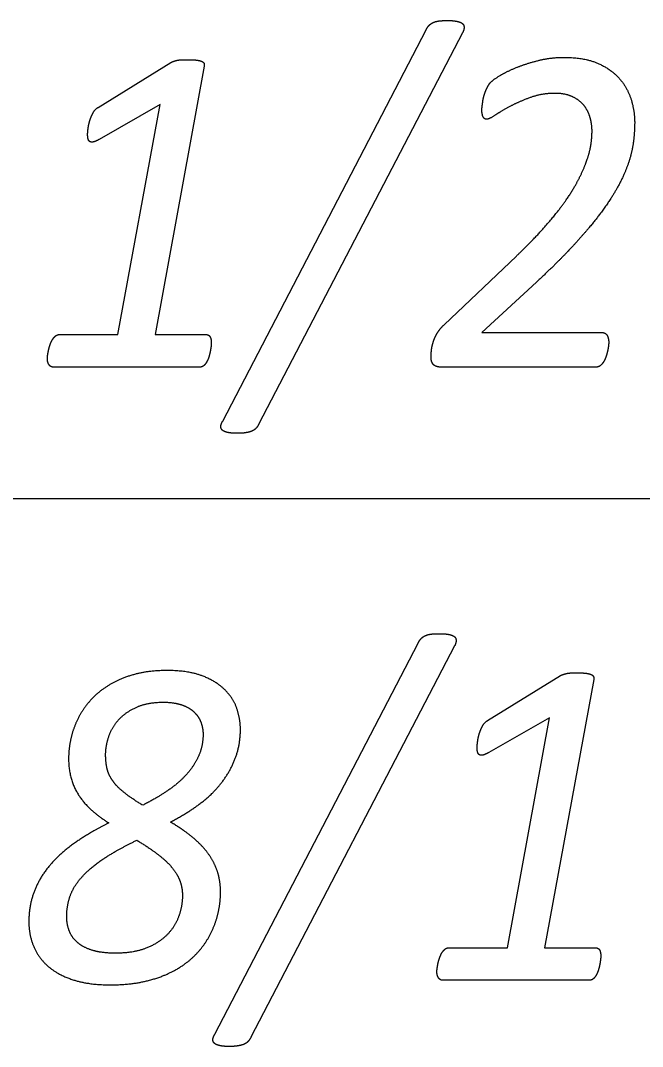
# Model space of a CAD drawing. Extents: x -14196 to 143, y -6096 to 28.
# Drawn here: x 92.4033 to 92.6569, y -5.0523 to -4.634 of the extents above; entities that cross this region are included whole.
import ezdxf

# ---------------------------------------------------------------- set-up
doc = ezdxf.new("R2010")
doc.units = 0
doc.layers.add('RS_Raster1', color=7, linetype='Continuous')
doc.layers.add('SH_Text', color=7, linetype='Continuous')

msp = doc.modelspace()

# ---------------------------------------------------------------- linework, layer by layer
at = {"layer": 'RS_Raster1'}
msp.add_line((81.09453, -4.82886), (94.54453, -4.82886), dxfattribs=at)
at = {"layer": 'SH_Text'}
for p, q in [((92.48572, -4.7973), (92.56865, -4.63783)), ((92.58355, -4.63898), (92.50051, -4.79845)), ((92.43489, -4.66942), (92.46464, -4.6511)), ((92.57602, -4.75804), (92.6055, -4.73)), ((92.48108, -4.7655), (92.48108, -4.7655)), ((92.64316, -4.76517), (92.64316, -4.76517)), ((92.47648, -4.7753), (92.41661, -4.7753)), ((92.63811, -4.7753), (92.5748, -4.7753)), ((92.48248, -5.0473), (92.56541, -4.88783)), ((92.58031, -4.88898), (92.49727, -5.04845)), ((92.59373, -4.91942), (92.62348, -4.9011)), ((92.47773, -4.92499), (92.47773, -4.92499)), ((92.48486, -4.98936), (92.48486, -4.98936)), ((92.46931, -4.99071), (92.46931, -4.99071)), ((92.63992, -5.0155), (92.63992, -5.0155)), ((92.63532, -5.0253), (92.57545, -5.0253))]:
    msp.add_line(p, q, dxfattribs=at)
for points in [[(92.47818, -4.65264), (92.45819, -4.76204), (92.47887, -4.76204)], [(92.4191, -4.76204), (92.44297, -4.76204), (92.46021, -4.66826), (92.43539, -4.68246)], [(92.61364, -4.74068), (92.59146, -4.76122), (92.64041, -4.76122)], [(92.63702, -4.90264), (92.61703, -5.01204), (92.63771, -5.01204)], [(92.57794, -5.01204), (92.60181, -5.01204), (92.61905, -4.91826), (92.59423, -4.93246)]]:
    msp.add_lwpolyline(points, dxfattribs=at)
for points in [[(92.57002, -4.63586), (92.57077, -4.63514), (92.57179, -4.63471)], [(92.57179, -4.63471), (92.5728, -4.63427), (92.57421, -4.63413)], [(92.57421, -4.63413), (92.57563, -4.63399), (92.57748, -4.63399)], [(92.57748, -4.63399), (92.5798, -4.63399), (92.58132, -4.63432)], [(92.58132, -4.63432), (92.58284, -4.63466), (92.5835, -4.63524)], [(92.56865, -4.63783), (92.56927, -4.63658), (92.57002, -4.63586)], [(92.5835, -4.63524), (92.58417, -4.63581), (92.58417, -4.63677)], [(92.58417, -4.63677), (92.58417, -4.63774), (92.58355, -4.63898)], [(92.46464, -4.6511), (92.46508, -4.65081), (92.46566, -4.65062)], [(92.46566, -4.65062), (92.46623, -4.65043), (92.46703, -4.65024)], [(92.46703, -4.65024), (92.46783, -4.65004), (92.46894, -4.65)], [(92.46894, -4.65), (92.47005, -4.64995), (92.47156, -4.64995)], [(92.47156, -4.64995), (92.47377, -4.64995), (92.47513, -4.65014)], [(92.47513, -4.65014), (92.4765, -4.65033), (92.47725, -4.65067)], [(92.47725, -4.65067), (92.478, -4.65101), (92.47814, -4.65154)], [(92.47814, -4.65154), (92.47827, -4.65207), (92.47818, -4.65264)], [(92.60576, -4.65306), (92.60984, -4.65142), (92.61479, -4.65021)], [(92.61479, -4.65021), (92.61974, -4.64901), (92.62505, -4.64901)], [(92.62505, -4.64901), (92.63355, -4.64901), (92.63913, -4.65161)], [(92.59882, -4.65643), (92.60169, -4.65469), (92.60576, -4.65306)], [(92.63913, -4.65161), (92.64471, -4.6542), (92.64794, -4.65815)], [(92.59386, -4.66081), (92.59435, -4.6599), (92.59497, -4.65922)], [(92.59497, -4.65922), (92.59594, -4.65816), (92.59882, -4.65643)], [(92.64794, -4.65815), (92.65117, -4.66209), (92.65246, -4.66671)], [(92.59227, -4.66471), (92.59258, -4.66365), (92.59298, -4.66269)], [(92.59298, -4.66269), (92.59338, -4.66173), (92.59386, -4.66081)], [(92.62106, -4.66368), (92.61602, -4.66368), (92.61142, -4.66531)], [(92.62871, -4.66522), (92.62568, -4.66368), (92.62106, -4.66368)], [(92.59157, -4.6688), (92.5917, -4.66789), (92.59183, -4.66683)], [(92.59183, -4.66683), (92.59196, -4.66577), (92.59227, -4.66471)], [(92.61142, -4.66531), (92.60682, -4.66695), (92.6031, -4.66891)], [(92.63338, -4.66905), (92.63173, -4.66675), (92.62871, -4.66522)], [(92.65246, -4.66671), (92.65374, -4.67133), (92.65374, -4.67546)], [(92.43158, -4.67465), (92.43206, -4.67306), (92.43286, -4.67162)], [(92.43286, -4.67162), (92.43365, -4.67018), (92.43489, -4.66942)], [(92.59143, -4.67049), (92.59143, -4.66972), (92.59157, -4.6688)], [(92.59196, -4.67328), (92.59143, -4.67232), (92.59143, -4.67049)], [(92.6031, -4.66891), (92.59939, -4.67088), (92.59687, -4.67256)], [(92.63569, -4.67399), (92.63502, -4.67135), (92.63338, -4.66905)], [(92.43087, -4.67781), (92.43109, -4.67623), (92.43158, -4.67465)], [(92.59337, -4.67425), (92.59249, -4.67425), (92.59196, -4.67328)], [(92.59687, -4.67256), (92.59434, -4.67425), (92.59337, -4.67425)], [(92.63635, -4.67892), (92.63635, -4.67662), (92.63569, -4.67399)], [(92.65374, -4.67546), (92.65374, -4.67941), (92.65321, -4.68354)], [(92.43065, -4.68045), (92.43065, -4.67939), (92.43087, -4.67781)], [(92.43087, -4.68237), (92.43065, -4.6816), (92.43065, -4.68045)], [(92.636, -4.68397), (92.63635, -4.68114), (92.63635, -4.67892)], [(92.43166, -4.68342), (92.43109, -4.68313), (92.43087, -4.68237)], [(92.43311, -4.68347), (92.43223, -4.68371), (92.43166, -4.68342)], [(92.43539, -4.68246), (92.43399, -4.68323), (92.43311, -4.68347)], [(92.63449, -4.69027), (92.63565, -4.68681), (92.636, -4.68397)], [(92.65321, -4.68354), (92.65268, -4.68768), (92.65113, -4.69225)], [(92.6313, -4.69792), (92.63334, -4.69374), (92.63449, -4.69027)], [(92.65113, -4.69225), (92.64958, -4.69682), (92.64679, -4.70191)], [(92.62585, -4.70706), (92.62926, -4.7021), (92.6313, -4.69792)], [(92.64679, -4.70191), (92.644, -4.70701), (92.63953, -4.71293)], [(92.61742, -4.71773), (92.62243, -4.71201), (92.62585, -4.70706)], [(92.63953, -4.71293), (92.63506, -4.71884), (92.62873, -4.72572)], [(92.6055, -4.73), (92.61241, -4.72346), (92.61742, -4.71773)], [(92.62873, -4.72572), (92.6224, -4.7326), (92.61364, -4.74068)], [(92.57309, -4.76166), (92.57416, -4.75978), (92.57602, -4.75804)], [(92.41534, -4.76617), (92.41574, -4.76502), (92.41627, -4.76415)], [(92.41627, -4.76415), (92.4168, -4.76329), (92.41751, -4.76266)], [(92.41751, -4.76266), (92.41822, -4.76204), (92.4191, -4.76204)], [(92.47887, -4.76204), (92.48011, -4.76204), (92.48059, -4.76295)], [(92.48059, -4.76295), (92.48108, -4.76387), (92.48108, -4.7655)], [(92.5715, -4.76537), (92.57203, -4.76354), (92.57309, -4.76166)], [(92.64041, -4.76122), (92.64192, -4.76122), (92.64254, -4.76242)], [(92.64254, -4.76242), (92.64316, -4.76363), (92.64316, -4.76517)], [(92.41437, -4.77035), (92.4145, -4.76944), (92.41472, -4.76838)], [(92.41472, -4.76838), (92.41494, -4.76732), (92.41534, -4.76617)], [(92.48095, -4.76708), (92.48081, -4.76809), (92.48059, -4.7692)], [(92.48108, -4.7655), (92.48108, -4.76608), (92.48095, -4.76708)], [(92.57084, -4.76875), (92.57097, -4.7672), (92.5715, -4.76537)], [(92.64303, -4.76681), (92.64289, -4.76787), (92.64263, -4.76898)], [(92.64316, -4.76517), (92.64316, -4.76575), (92.64303, -4.76681)], [(92.41424, -4.77175), (92.41424, -4.77127), (92.41437, -4.77035)], [(92.4149, -4.77434), (92.41424, -4.77338), (92.41424, -4.77175)], [(92.48002, -4.77136), (92.47966, -4.77242), (92.47913, -4.77333)], [(92.48059, -4.7692), (92.48037, -4.7703), (92.48002, -4.77136)], [(92.5707, -4.77125), (92.5707, -4.77029), (92.57084, -4.76875)], [(92.57092, -4.77294), (92.5707, -4.77222), (92.5707, -4.77125)], [(92.64196, -4.77125), (92.64156, -4.77241), (92.64099, -4.77328)], [(92.64263, -4.76898), (92.64236, -4.77009), (92.64196, -4.77125)], [(92.41661, -4.7753), (92.41556, -4.7753), (92.4149, -4.77434)], [(92.47794, -4.77477), (92.47727, -4.7753), (92.47648, -4.7753)], [(92.47913, -4.77333), (92.4786, -4.77425), (92.47794, -4.77477)], [(92.57159, -4.77419), (92.57115, -4.77366), (92.57092, -4.77294)], [(92.57284, -4.77501), (92.57204, -4.77472), (92.57159, -4.77419)], [(92.5748, -4.7753), (92.57364, -4.7753), (92.57284, -4.77501)], [(92.6397, -4.77472), (92.639, -4.7753), (92.63811, -4.7753)], [(92.64099, -4.77328), (92.64041, -4.77414), (92.6397, -4.77472)], [(92.48497, -4.79946), (92.48501, -4.79855), (92.48572, -4.7973)], [(92.48559, -4.801), (92.48492, -4.80037), (92.48497, -4.79946)], [(92.48776, -4.80196), (92.48625, -4.80162), (92.48559, -4.801)], [(92.49168, -4.8023), (92.48928, -4.8023), (92.48776, -4.80196)], [(92.4949, -4.8021), (92.49353, -4.8023), (92.49168, -4.8023)], [(92.49733, -4.80153), (92.49627, -4.80191), (92.4949, -4.8021)], [(92.49914, -4.80042), (92.49839, -4.80114), (92.49733, -4.80153)], [(92.50051, -4.79845), (92.4999, -4.7997), (92.49914, -4.80042)], [(92.56678, -4.88586), (92.56753, -4.88514), (92.56855, -4.88471)], [(92.56855, -4.88471), (92.56956, -4.88427), (92.57097, -4.88413)], [(92.57097, -4.88413), (92.57239, -4.88399), (92.57424, -4.88399)], [(92.57424, -4.88399), (92.57656, -4.88399), (92.57808, -4.88432)], [(92.57808, -4.88432), (92.5796, -4.88466), (92.58027, -4.88524)], [(92.58027, -4.88524), (92.58093, -4.88581), (92.58093, -4.88677)], [(92.56541, -4.88783), (92.56603, -4.88658), (92.56678, -4.88586)], [(92.58093, -4.88677), (92.58093, -4.88774), (92.58031, -4.88898)], [(92.45015, -4.9005), (92.44445, -4.90199), (92.43998, -4.90459)], [(92.46301, -4.89901), (92.45585, -4.89901), (92.45015, -4.9005)], [(92.47772, -4.90132), (92.47196, -4.89901), (92.46301, -4.89901)], [(92.48689, -4.90714), (92.48348, -4.90363), (92.47772, -4.90132)], [(92.62348, -4.9011), (92.62392, -4.90081), (92.6245, -4.90062)], [(92.6245, -4.90062), (92.62507, -4.90043), (92.62587, -4.90024)], [(92.62587, -4.90024), (92.62667, -4.90004), (92.62778, -4.9)], [(92.62778, -4.9), (92.62889, -4.89995), (92.6304, -4.89995)], [(92.6304, -4.89995), (92.63261, -4.89995), (92.63397, -4.90014)], [(92.63397, -4.90014), (92.63534, -4.90033), (92.63609, -4.90067)], [(92.63609, -4.90067), (92.63684, -4.90101), (92.63698, -4.90154)], [(92.63698, -4.90154), (92.63711, -4.90207), (92.63702, -4.90264)], [(92.43998, -4.90459), (92.43552, -4.90719), (92.43229, -4.91065)], [(92.43229, -4.91065), (92.42906, -4.91412), (92.42699, -4.91811)], [(92.49163, -4.91484), (92.4903, -4.91065), (92.48689, -4.90714)], [(92.44347, -4.91889), (92.4463, -4.91586), (92.45072, -4.91389)], [(92.45072, -4.91389), (92.45514, -4.91192), (92.46132, -4.91192)], [(92.46132, -4.91192), (92.46594, -4.91192), (92.46908, -4.91303)], [(92.46908, -4.91303), (92.47223, -4.91413), (92.47414, -4.91601)], [(92.49296, -4.92297), (92.49296, -4.91903), (92.49163, -4.91484)], [(92.42699, -4.91811), (92.42491, -4.92211), (92.42389, -4.92643)], [(92.43932, -4.92581), (92.44064, -4.92192), (92.44347, -4.91889)], [(92.47414, -4.91601), (92.47604, -4.91788), (92.47689, -4.92023)], [(92.47689, -4.92023), (92.47773, -4.92259), (92.47773, -4.92499)], [(92.49087, -4.93481), (92.49296, -4.92932), (92.49296, -4.92297)], [(92.59042, -4.92465), (92.5909, -4.92306), (92.5917, -4.92162)], [(92.5917, -4.92162), (92.59249, -4.92018), (92.59373, -4.91942)], [(92.42389, -4.92643), (92.42288, -4.93076), (92.42288, -4.93509)], [(92.43799, -4.93336), (92.43799, -4.92971), (92.43932, -4.92581)], [(92.47773, -4.92499), (92.47773, -4.92951), (92.47605, -4.93351)], [(92.58971, -4.92781), (92.58993, -4.92623), (92.59042, -4.92465)], [(92.58949, -4.93045), (92.58949, -4.92939), (92.58971, -4.92781)], [(92.58971, -4.93237), (92.58949, -4.9316), (92.58949, -4.93045)], [(92.42288, -4.93509), (92.42288, -4.94308), (92.42677, -4.94943)], [(92.43857, -4.93894), (92.43799, -4.93644), (92.43799, -4.93336)], [(92.47605, -4.93351), (92.47437, -4.9375), (92.47122, -4.94111)], [(92.48512, -4.94496), (92.48879, -4.94029), (92.49087, -4.93481)], [(92.5905, -4.93342), (92.58993, -4.93313), (92.58971, -4.93237)], [(92.59195, -4.93347), (92.59107, -4.93371), (92.5905, -4.93342)], [(92.59423, -4.93246), (92.59283, -4.93323), (92.59195, -4.93347)], [(92.44073, -4.9438), (92.43914, -4.94144), (92.43857, -4.93894)], [(92.44529, -4.94856), (92.44233, -4.94616), (92.44073, -4.9438)], [(92.47122, -4.94111), (92.46808, -4.94472), (92.46352, -4.94784)], [(92.45312, -4.95395), (92.44825, -4.95097), (92.44529, -4.94856)], [(92.46352, -4.94784), (92.45896, -4.95097), (92.45312, -4.95395)], [(92.47617, -4.95352), (92.48144, -4.94962), (92.48512, -4.94496)], [(92.42677, -4.94943), (92.43066, -4.95578), (92.43932, -4.96117)], [(92.46443, -4.96079), (92.4709, -4.95742), (92.47617, -4.95352)], [(92.4738, -4.96733), (92.46991, -4.96406), (92.46443, -4.96079)], [(92.43932, -4.96117), (92.43145, -4.96502), (92.42534, -4.96935)], [(92.42534, -4.96935), (92.41924, -4.97368), (92.41508, -4.97864)], [(92.43682, -4.97599), (92.44231, -4.97224), (92.45073, -4.9682)], [(92.45073, -4.9682), (92.45577, -4.97127), (92.45935, -4.97402)], [(92.48013, -4.97411), (92.47769, -4.9706), (92.4738, -4.96733)], [(92.42805, -4.98349), (92.43133, -4.97974), (92.43682, -4.97599)], [(92.45935, -4.97402), (92.46294, -4.97676), (92.46515, -4.97945)], [(92.48371, -4.98138), (92.48256, -4.97763), (92.48013, -4.97411)], [(92.41508, -4.97864), (92.41093, -4.98359), (92.4088, -4.98927)], [(92.46515, -4.97945), (92.46736, -4.98215), (92.46833, -4.98489)], [(92.48486, -4.98936), (92.48486, -4.98513), (92.48371, -4.98138)], [(92.42345, -4.99114), (92.42478, -4.98725), (92.42805, -4.98349)], [(92.46833, -4.98489), (92.46931, -4.98763), (92.46931, -4.99071)], [(92.4088, -4.98927), (92.40668, -4.99494), (92.40668, -5.00149)], [(92.48379, -4.99822), (92.48486, -4.99369), (92.48486, -4.98936)], [(92.42212, -4.99937), (92.42212, -4.99504), (92.42345, -4.99114)], [(92.46931, -4.99071), (92.46931, -4.99513), (92.46776, -4.99936)], [(92.48048, -5.00697), (92.48273, -5.00274), (92.48379, -4.99822)], [(92.40668, -5.00149), (92.40668, -5.00688), (92.40867, -5.01159)], [(92.42309, -5.00499), (92.42212, -5.00225), (92.42212, -4.99937)], [(92.46776, -4.99936), (92.46621, -5.0036), (92.46289, -5.00691)], [(92.42637, -5.0098), (92.42407, -5.00773), (92.42309, -5.00499)], [(92.46289, -5.00691), (92.45957, -5.01023), (92.45443, -5.01225)], [(92.47468, -5.01486), (92.47822, -5.01121), (92.48048, -5.00697)], [(92.43252, -5.01307), (92.42867, -5.01187), (92.42637, -5.0098)], [(92.40867, -5.01159), (92.41066, -5.01631), (92.41472, -5.01977)], [(92.44212, -5.01427), (92.43637, -5.01427), (92.43252, -5.01307)], [(92.45443, -5.01225), (92.44929, -5.01427), (92.44212, -5.01427)], [(92.46614, -5.02126), (92.47114, -5.01852), (92.47468, -5.01486)], [(92.57418, -5.01617), (92.57458, -5.01502), (92.57511, -5.01415)], [(92.57511, -5.01415), (92.57564, -5.01329), (92.57635, -5.01266)], [(92.57635, -5.01266), (92.57706, -5.01204), (92.57794, -5.01204)], [(92.63771, -5.01204), (92.63895, -5.01204), (92.63943, -5.01295)], [(92.63943, -5.01295), (92.63992, -5.01387), (92.63992, -5.0155)], [(92.63992, -5.0155), (92.63992, -5.01608), (92.63979, -5.01708)], [(92.57321, -5.02035), (92.57334, -5.01944), (92.57356, -5.01838)], [(92.57356, -5.01838), (92.57378, -5.01732), (92.57418, -5.01617)], [(92.63943, -5.0192), (92.63921, -5.0203), (92.63886, -5.02136)], [(92.63979, -5.01708), (92.63965, -5.01809), (92.63943, -5.0192)], [(92.41472, -5.01977), (92.41878, -5.02323), (92.42506, -5.02521)], [(92.45464, -5.02559), (92.46114, -5.02401), (92.46614, -5.02126)], [(92.57308, -5.02175), (92.57308, -5.02127), (92.57321, -5.02035)], [(92.57374, -5.02434), (92.57308, -5.02338), (92.57308, -5.02175)], [(92.63797, -5.02333), (92.63744, -5.02425), (92.63678, -5.02477)], [(92.63886, -5.02136), (92.6385, -5.02242), (92.63797, -5.02333)], [(92.42506, -5.02521), (92.43133, -5.02718), (92.4399, -5.02718)], [(92.4399, -5.02718), (92.44813, -5.02718), (92.45464, -5.02559)], [(92.57545, -5.0253), (92.5744, -5.0253), (92.57374, -5.02434)], [(92.63678, -5.02477), (92.63612, -5.0253), (92.63532, -5.0253)], [(92.48173, -5.04946), (92.48177, -5.04855), (92.48248, -5.0473)], [(92.49727, -5.04845), (92.49666, -5.0497), (92.4959, -5.05042)], [(92.48235, -5.051), (92.48169, -5.05037), (92.48173, -5.04946)], [(92.48453, -5.05196), (92.48301, -5.05162), (92.48235, -5.051)], [(92.48844, -5.0523), (92.48604, -5.0523), (92.48453, -5.05196)], [(92.49166, -5.0521), (92.49029, -5.0523), (92.48844, -5.0523)], [(92.49409, -5.05153), (92.49303, -5.05191), (92.49166, -5.0521)], [(92.4959, -5.05042), (92.49515, -5.05114), (92.49409, -5.05153)]]:
    msp.add_open_spline(points, degree=2, dxfattribs=at)

doc.saveas('drawing.dxf')
